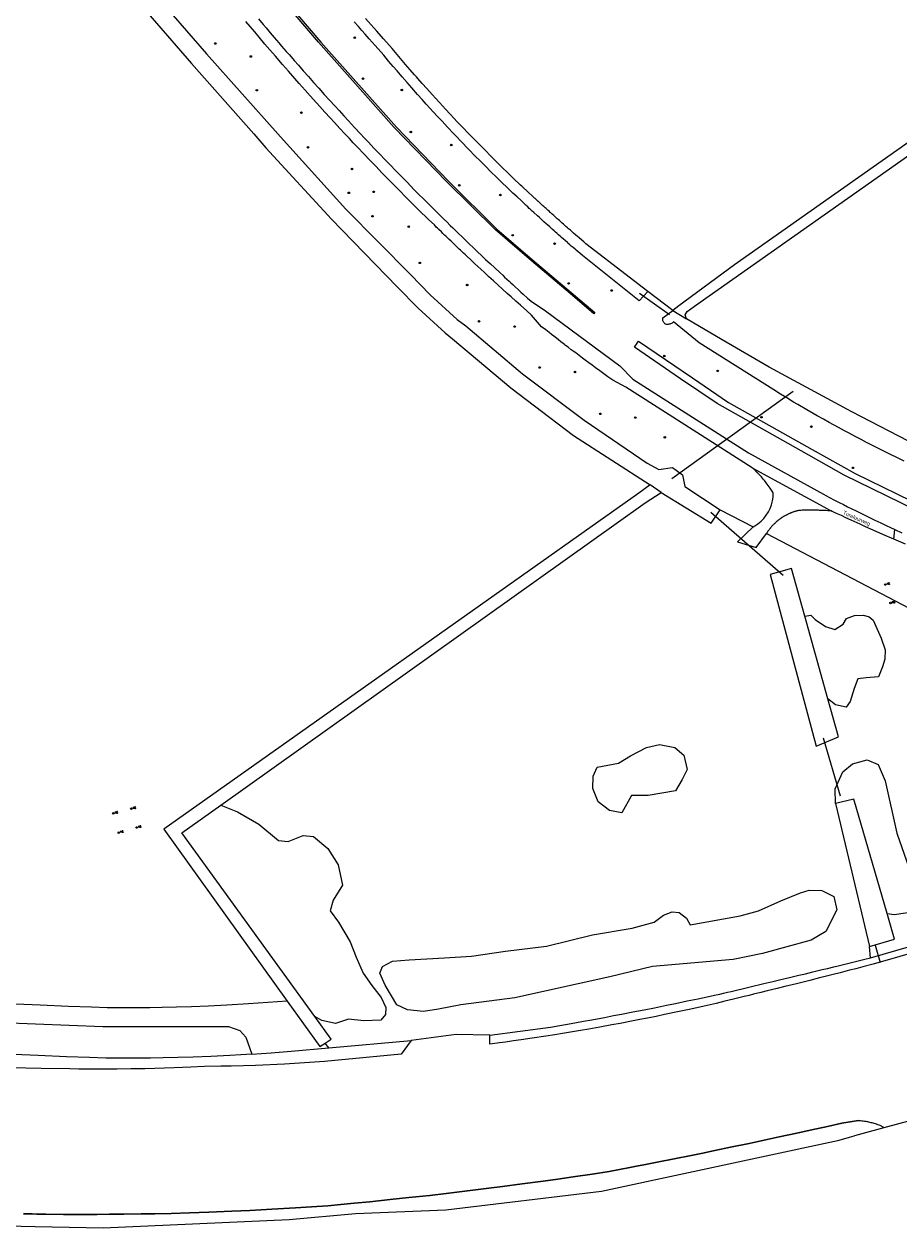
# Model space of a CAD drawing. Header units: metres. Extents: x 138165 to 154469, y 480134 to 494189.
# Tile 956 of 1056: x 152501 to 152788, y 480141 to 480536. Entities that reach past the tile are written whole.
import ezdxf

# ---------------------------------------------------------------- set-up
doc = ezdxf.new("R2010")
doc.units = ezdxf.units.M
doc.header["$LTSCALE"] = 0.001
doc.header["$MEASUREMENT"] = 0
for name, color, linetype, lineweight in [('TOP-L-duiker', 7, 'Continuous', 0), ('TOP-L-topo objecten punt', 7, 'Continuous', 0), ('TOP-L-topo objecten vlak', 7, 'Continuous', 0), ('TOP-L-water beschoeiing', 7, 'Continuous', 0), ('TOP-T-topo huisnummering naamgeving', 7, 'Continuous', 0)]:
    doc.layers.add(name, color=color, linetype=linetype, lineweight=lineweight)
doc.styles.add('Style-INTL_ISO', font='INTL_ISO.shx')
doc.styles.add('Style-STANDARD', font='STANDARD.shx')

# ---------------------------------------------------------------- blocks, each defined once
blk = doc.blocks.new('162')
at = {"layer": 'TOP-L-topo objecten punt', "color": 7, "linetype": 'Continuous', "lineweight": 0}
blk.add_circle((0, 0), 0.025, dxfattribs=at)
at = {"layer": 'TOP-L-topo objecten punt', "color": 7, "linetype": 'Continuous', "lineweight": 0, "style": 'Style-STANDARD'}
blk.add_text('HS', height=0.06, dxfattribs=at).set_placement((0.0483, 0))
blk = doc.blocks.new('24')
at = {"layer": 'TOP-L-topo objecten punt', "color": 7, "linetype": 'Continuous', "lineweight": 0}
for radius in [0.025, 0.0182, 0.0115, 0.005]:
    blk.add_circle((0, 0), radius, dxfattribs=at)

msp = doc.modelspace()

# ---------------------------------------------------------------- linework, layer by layer
at = {"layer": 'TOP-L-duiker', "flags": 128}
for points in [[(152712.45, 480440.66), (152702.6, 480447.63)], [(152713.15, 480386.97), (152753, 480415.67)], [(152725.95, 480376.02), (152749.75, 480355.37)], [(152768.52, 480282.93), (152762.95, 480301.86)], [(152779.84, 480234.11), (152781.55, 480228.35)]]:
    msp.add_lwpolyline(points, dxfattribs=at)
at = {"layer": 'TOP-L-topo objecten vlak', "flags": 128}
for points in [[(153549.13, 481027.03), (153967.65, 481321.45), (153965.58, 481324.57), (153526.27, 481015.38), (153504.44, 481000), (153140.14, 480743.32), (153004.09, 480647.47), (153000, 480644.58), (152811.48, 480511.76), (152794.8, 480500), (152733.78, 480457.01), (152715.55, 480443.61), (152713.53, 480442.12)], [(152400.65, 480708.22), (152421.8, 480681.68), (152447.29, 480650.56), (152476.53, 480615.48), (152504.58, 480582.08), (152531.25, 480551.26), (152555.7, 480522.99), (152576.07, 480500), (152580.1, 480495.45), (152601.61, 480471.97), (152623.1, 480449.79), (152630, 480442.87), (152638.89, 480434.81), (152641.29, 480432.77), (152660.36, 480416.71), (152680.95, 480401.16), (152706.07, 480384.94)], [(152717.97, 480439.38), (152717.58, 480440.69), (152718.24, 480441.76), (152720.68, 480443.48), (152800.92, 480500), (152817.45, 480511.64), (153000, 480640.23), (153004.03, 480643.07), (153055.13, 480679.06)], [(152522.98, 480617.54), (152544.06, 480592.67), (152569.96, 480562.98), (152598.13, 480530.01), (152622.85, 480502.14), (152639.92, 480484.5), (152655.84, 480468.77), (152667.53, 480458.71), (152680.16, 480448.01), (152687.95, 480441.42), (152687.62, 480441.04), (152679.84, 480447.63), (152667.2, 480458.34), (152655.39, 480468.5), (152639.34, 480484.36), (152622.17, 480502.09), (152597.37, 480530.06), (152569.19, 480563.04), (152543.29, 480592.73), (152522.17, 480617.64), (152500.92, 480643.32), (152501.34, 480643.67), (152522.98, 480617.54)], [(152535.82, 480554.82), (152560.62, 480526.23), (152583.98, 480500), (152584.83, 480499.05), (152606.3, 480475.32), (152627.51, 480453.93), (152633.93, 480447.21), (152642.82, 480439.15), (152645.6, 480437.07), (152664.2, 480421.27), (152684.47, 480406.11), (152705.13, 480391.99), (152708.92, 480389.94), (152713.42, 480390.62), (152716.69, 480388.19), (152717.51, 480384.42), (152729.07, 480376.73)], [(152739.6, 480390.51), (152698.11, 480416.9), (152693.87, 480419.22), (152692.23, 480420.39), (152690.88, 480421.36), (152689.54, 480422.34), (152688.17, 480423.34), (152687.1, 480424.12), (152686, 480424.93), (152684.83, 480425.79), (152683.93, 480426.47), (152682.78, 480427.33), (152681.67, 480428.16), (152680.89, 480428.74), (152680.23, 480429.24), (152679.15, 480430.07), (152678.38, 480430.65), (152678.03, 480430.92), (152677.53, 480431.31), (152676.8, 480431.86), (152676.07, 480432.43), (152675.33, 480433), (152674.53, 480433.62), (152673.71, 480434.26), (152672.92, 480434.88), (152671.86, 480435.71), (152670.5, 480436.78), (152667.19, 480440.58), (152665.66, 480441.92), (152663.54, 480443.8), (152662.01, 480445.16), (152660.51, 480446.51), (152659.24, 480447.65), (152657.7, 480449.05), (152656.22, 480450.39), (152654.71, 480451.77), (152653.21, 480453.14), (152652.27, 480454.01), (152651.72, 480454.51), (152650.52, 480455.62), (152649.62, 480456.46), (152648.47, 480457.53), (152647.13, 480458.78), (152646.06, 480459.79), (152645.39, 480460.41), (152644.85, 480460.93), (152643.87, 480461.85), (152643.46, 480462.24), (152642.66, 480462.99), (152641.88, 480463.74), (152641.36, 480464.23), (152640.79, 480464.78), (152640.22, 480465.32), (152639.78, 480465.74), (152639.18, 480466.32), (152638.67, 480466.81), (152638.15, 480467.31), (152637.61, 480467.83), (152636.83, 480468.59), (152636.34, 480469.06), (152635.96, 480469.42), (152635.32, 480470.15), (152633.56, 480471.77), (152632.4, 480472.91), (152631.15, 480474.14), (152629.72, 480475.54), (152627.97, 480477.28), (152626.96, 480478.29), (152625.68, 480479.57), (152624.22, 480481.04), (152622.99, 480482.29), (152620.72, 480484.6), (152618.23, 480487.15), (152616.11, 480489.34), (152614.35, 480491.16), (152611.93, 480493.7), (152610.28, 480495.43), (152608.72, 480497.09), (152607.44, 480498.45), (152605.99, 480500), (152604.36, 480501.75), (152602.55, 480503.71), (152601.15, 480505.23), (152599.43, 480507.11), (152597.8, 480508.91), (152596.64, 480510.18), (152594.64, 480512.41), (152592.98, 480514.27), (152591.03, 480516.46), (152589.54, 480518.15), (152587.47, 480520.5), (152585.52, 480522.74), (152583.18, 480525.44), (152581.38, 480527.54), (152579.77, 480529.43), (152577.88, 480531.66), (152576.39, 480533.43), (152574.89, 480535.21), (152573.53, 480536.85)], [(152577.62, 480537.68), (152579.14, 480535.87), (152580.14, 480534.7), (152581.47, 480533.13), (152582.81, 480531.57), (152584.3, 480529.83), (152585.24, 480528.73), (152586.73, 480527.01), (152587.77, 480525.83), (152589.3, 480524.07), (152590.71, 480522.46), (152592.34, 480520.6), (152594, 480518.73), (152595.73, 480516.79), (152597.41, 480514.91), (152599.21, 480512.92), (152600.96, 480510.98), (152602.64, 480509.14), (152604.05, 480507.59), (152605.66, 480505.84), (152607.12, 480504.26), (152609.13, 480502.1), (152611.09, 480500), (152612.33, 480498.68), (152613.72, 480497.21), (152614.56, 480496.32), (152615.5, 480495.34), (152616.8, 480493.97), (152617.74, 480492.99), (152618.77, 480491.91), (152619.62, 480491.02), (152621.14, 480489.45), (152622.32, 480488.23), (152623.36, 480487.16), (152625.04, 480485.44), (152626.35, 480484.1), (152627.45, 480482.99), (152628.86, 480481.56), (152630.27, 480480.14), (152631.65, 480478.76), (152633.39, 480477.02), (152636.97, 480473.47), (152638.32, 480472.14), (152639.38, 480471.1), (152640.54, 480469.97), (152641.36, 480469.17), (152642.62, 480467.94), (152642.95, 480467.63), (152643.26, 480467.33), (152644.42, 480466.2), (152645.79, 480464.89), (152646.86, 480463.86), (152648.07, 480462.71), (152649.39, 480461.45), (152650.91, 480460.01), (152652.14, 480458.85), (152653.69, 480457.39), (152655.02, 480456.15), (152656.78, 480454.51), (152657.73, 480453.63), (152658.35, 480453.05), (152659.1, 480452.35), (152659.84, 480451.68), (152660.43, 480451.13), (152661.02, 480450.59), (152661.84, 480449.84), (152662.75, 480449.01), (152663.7, 480448.14), (152664.42, 480447.48), (152665.86, 480446.18), (152667.04, 480445.11), (152671.82, 480441.99), (152696.17, 480423.98), (152700.4, 480419.6), (152738.3, 480395.42), (152762.95, 480381.84), (152763.71, 480381.44), (152764.86, 480380.84), (152766.53, 480379.97), (152768.13, 480379.14), (152769.45, 480378.47), (152770.83, 480377.77), (152772.23, 480377.07), (152773.62, 480376.37), (152775.17, 480375.61), (152777.82, 480374.32), (152779.8, 480373.37), (152781.7, 480372.47), (152782.84, 480371.93), (152783.73, 480371.52), (152784.67, 480371.08), (152786.32, 480370.33)], [(152705.37, 480448.29), (152702.49, 480445.25), (152683.9, 480460.09), (152682.99, 480460.87), (152682.5, 480461.28), (152681.87, 480461.82), (152681.46, 480462.17), (152680.86, 480462.69), (152680.24, 480463.22), (152679.74, 480463.66), (152679.13, 480464.19), (152678.98, 480464.32), (152678.29, 480464.92), (152677.61, 480465.52), (152677.14, 480465.92), (152676.75, 480466.26), (152676.05, 480466.88), (152675.78, 480467.13), (152675.48, 480467.39), (152675.07, 480467.76), (152674.58, 480468.18), (152673.94, 480468.76), (152673.15, 480469.46), (152672.54, 480470.01), (152671.96, 480470.53), (152671.24, 480471.18), (152670.71, 480471.66), (152669.76, 480472.52), (152669.13, 480473.1), (152667.94, 480474.19), (152667.45, 480474.63), (152666.79, 480475.25), (152666.45, 480475.56), (152665.93, 480476.05), (152665.41, 480476.53), (152663.74, 480478.09), (152662.46, 480479.29), (152661.09, 480480.59), (152658.97, 480482.62), (152657.71, 480483.84), (152655.78, 480485.71), (152653.77, 480487.68), (152652.15, 480489.29), (152650.35, 480491.09), (152648.75, 480492.71), (152646.67, 480494.82), (152643.97, 480497.61), (152642.54, 480499.11), (152641.69, 480500), (152639.6, 480502.21), (152637.84, 480504.09), (152636.58, 480505.45), (152634.82, 480507.36), (152633.94, 480508.32), (152632.68, 480509.71), (152631.3, 480511.24), (152629.8, 480512.92), (152627.94, 480515.02), (152626.35, 480516.84), (152624.75, 480518.67), (152623.07, 480520.62), (152621.84, 480522.06), (152620.33, 480523.84), (152618.72, 480525.76), (152618.7, 480525.78), (152615.95, 480528.91), (152613.99, 480531.13), (152612.67, 480532.63), (152611.58, 480533.86), (152610.47, 480535.13), (152609.05, 480536.74)], [(152705.37, 480448.29), (152685.05, 480463.97), (152684.35, 480464.57), (152683.63, 480465.18), (152682.83, 480465.87), (152682.26, 480466.35), (152681.73, 480466.82), (152681, 480467.45), (152680.26, 480468.09), (152679.93, 480468.38), (152679.34, 480468.9), (152678.96, 480469.23), (152678.45, 480469.67), (152677.97, 480470.1), (152677.62, 480470.4), (152677.21, 480470.76), (152676.65, 480471.26), (152676.33, 480471.55), (152675.97, 480471.86), (152675.63, 480472.17), (152675.03, 480472.71), (152674.45, 480473.22), (152673.94, 480473.68), (152673.49, 480474.09), (152673.32, 480474.23), (152673.05, 480474.48), (152672.67, 480474.82), (152672.27, 480475.18), (152671.94, 480475.49), (152671.67, 480475.73), (152671.39, 480475.98), (152671.17, 480476.18), (152670.93, 480476.4), (152670.7, 480476.61), (152670.3, 480476.98), (152670.14, 480477.13), (152670.03, 480477.23), (152669.89, 480477.36), (152669.76, 480477.48), (152669.65, 480477.57), (152669.55, 480477.67), (152669.41, 480477.79), (152669.31, 480477.88), (152669.27, 480477.92), (152669.11, 480478.07), (152668.93, 480478.24), (152668.77, 480478.39), (152668.58, 480478.56), (152668.38, 480478.74), (152668.19, 480478.92), (152667.98, 480479.11), (152665.61, 480481.32), (152664.59, 480482.28), (152664.33, 480482.52), (152664.05, 480482.79), (152663.62, 480483.2), (152663.37, 480483.43), (152661.43, 480485.28), (152659.6, 480487.04), (152657.38, 480489.2), (152655.46, 480491.08), (152653.75, 480492.78), (152652.04, 480494.49), (152649.88, 480496.68), (152648.56, 480498.03), (152646.64, 480500), (152644.43, 480502.3), (152642.85, 480503.96), (152641.75, 480505.13), (152640.48, 480506.49), (152639, 480508.07), (152637.01, 480510.23), (152634.56, 480512.92), (152632.85, 480514.82), (152631.32, 480516.53), (152629.87, 480518.17), (152629.46, 480518.64), (152628.83, 480519.35), (152627.41, 480520.98), (152625.9, 480522.72), (152624.22, 480524.69), (152623.07, 480526.04), (152621.45, 480527.96), (152621.43, 480527.98), (152618.69, 480531.1), (152616.41, 480533.68), (152612.77, 480537.82)], [(152713.53, 480442.12), (152705.37, 480448.29)], [(152789.42, 480392.74), (152786.99, 480393.9), (152784.89, 480394.92), (152781.39, 480396.64), (152779.18, 480397.75), (152777.06, 480398.84), (152775.28, 480399.75), (152773.6, 480400.63), (152771.33, 480401.83), (152769.82, 480402.64), (152767.82, 480403.72), (152764.76, 480405.4), (152762.9, 480406.43), (152760.9, 480407.56), (152759.5, 480408.35), (152757.52, 480409.5), (152754.52, 480411.25), (152753.12, 480412.08), (152750.87, 480413.42), (152748.82, 480414.67), (152746.6, 480416.03), (152722.21, 480431.48), (152713.7, 480438.34), (152713.49, 480438.14), (152713.27, 480437.97), (152713.04, 480437.83), (152712.79, 480437.71), (152712.52, 480437.61), (152712.26, 480437.55), (152711.98, 480437.51), (152711.7, 480437.51), (152711.42, 480437.53), (152711.25, 480437.55), (152711.08, 480437.64), (152710.93, 480437.75), (152710.78, 480437.88), (152710.65, 480438.01), (152710.53, 480438.16), (152710.43, 480438.33), (152710.35, 480438.5), (152710.29, 480438.68), (152710.24, 480438.86), (152710.21, 480439.05), (152710.21, 480439.24), (152710.22, 480439.43), (152710.26, 480439.62), (152710.29, 480439.73), (152713.53, 480442.12)], [(152713.53, 480442.12), (152717.97, 480439.38)], [(152793.73, 480397.76), (152772.21, 480408.83), (152745.11, 480423.49), (152729.76, 480432.42), (152717.97, 480439.38)], [(152700.93, 480430.03), (152702.32, 480432.06), (152719.97, 480419.96), (152731.83, 480411.95), (152759.24, 480396.51), (152773.31, 480388.61), (152796.2, 480377.48), (152822.37, 480366.41), (152836.36, 480361.58), (152851.83, 480356.93), (152867.43, 480352.65), (152885.23, 480348.75), (152901.52, 480345.6), (152925.56, 480342.08), (152957.43, 480339.06), (152980.58, 480337.8), (153012.79, 480337.92), (153036.05, 480339.68), (153061.35, 480342.71), (153087.26, 480347.23), (153116.73, 480354.29)], [(153116.02, 480353.47), (153086.36, 480346.37), (153060.22, 480341.8), (153034.73, 480338.76), (153011.24, 480336.98), (152978.77, 480336.85), (152955.42, 480338.12), (152923.37, 480341.16), (152899.14, 480344.71), (152882.71, 480347.89), (152864.76, 480351.82), (152849.02, 480356.13), (152833.42, 480360.83), (152819.23, 480365.73), (152792.83, 480376.89), (152769.74, 480388.12), (152755.57, 480396.08), (152728.02, 480411.6), (152716.01, 480419.7), (152700.93, 480430.03)], [(152739.6, 480390.51), (152765.51, 480376.38)], [(152739.86, 480371.21), (152740.38, 480371.5), (152741.45, 480372.21), (152742.45, 480373.03), (152743.35, 480373.95), (152744.15, 480374.97), (152744.85, 480376.06), (152745.42, 480377.21), (152745.87, 480378.42), (152746.19, 480379.67), (152746.38, 480380.95), (152746.44, 480382.24), (152746.28, 480382.51), (152746.06, 480382.86), (152745.66, 480383.48), (152745.4, 480383.88), (152745.09, 480384.33), (152744.83, 480384.7), (152744.52, 480385.12), (152744.17, 480385.59), (152743.89, 480385.96), (152743.58, 480386.34), (152743.19, 480386.82), (152742.87, 480387.2), (152742.59, 480387.52), (152742.2, 480387.95), (152741.85, 480388.33), (152741.6, 480388.59), (152741.09, 480389.11), (152740.49, 480389.7), (152740.1, 480390.07), (152739.6, 480390.51)], [(152706.07, 480384.94), (152702.36, 480382.17), (152546.63, 480272.05), (152587.07, 480215.72)], [(152565.3, 480279.96), (152704.44, 480379), (152709.73, 480382.44)], [(152709.73, 480382.44), (152706.07, 480384.94)], [(152709.73, 480382.44), (152726.12, 480372.41), (152729.07, 480376.73)], [(152729.07, 480376.73), (152739.86, 480371.21)], [(152765.51, 480376.38), (152764.82, 480376.42), (152764.33, 480376.46), (152763.78, 480376.49), (152763.42, 480376.51), (152763.01, 480376.53), (152762.67, 480376.54), (152762.36, 480376.56), (152761.92, 480376.57), (152761.6, 480376.58), (152761.34, 480376.59), (152761.06, 480376.6), (152760.69, 480376.61), (152760.35, 480376.62), (152759.74, 480376.63), (152759.23, 480376.63), (152758.77, 480376.63), (152758.42, 480376.63), (152757.8, 480376.63), (152757.29, 480376.62), (152756.66, 480376.61), (152756.24, 480376.6), (152755.94, 480376.6), (152755.48, 480376.58), (152755.06, 480376.57), (152754.92, 480376.54), (152754.75, 480376.5), (152754.47, 480376.43), (152754.25, 480376.38), (152754.08, 480376.34), (152753.94, 480376.3), (152753.82, 480376.26), (152753.7, 480376.23), (152753.63, 480376.21), (152753.45, 480376.15), (152753.27, 480376.1), (152753.13, 480376.05), (152752.89, 480375.97), (152752.72, 480375.91), (152752.57, 480375.85), (152752.47, 480375.81), (152752.35, 480375.77), (152752.27, 480375.73), (152752.18, 480375.7), (152752.11, 480375.67), (152751.99, 480375.62), (152751.86, 480375.57), (152751.75, 480375.52), (152751.6, 480375.45), (152751.51, 480375.41), (152751.38, 480375.35), (152751.31, 480375.32), (152751.15, 480375.24), (152750.98, 480375.16), (152750.88, 480375.11), (152750.73, 480375.03), (152750.67, 480375), (152750.56, 480374.94), (152750.49, 480374.9), (152750.43, 480374.87), (152750.27, 480374.78), (152750.12, 480374.7), (152750, 480374.63), (152749.87, 480374.55), (152749.7, 480374.45), (152749.53, 480374.34), (152749.43, 480374.28), (152749.32, 480374.21), (152749.22, 480374.14), (152749.13, 480374.08), (152749.02, 480374.01), (152748.95, 480373.96), (152748.85, 480373.89), (152748.72, 480373.8), (152748.57, 480373.69), (152748.44, 480373.59), (152748.3, 480373.49), (152748.18, 480373.39), (152748.08, 480373.31), (152747.95, 480373.21), (152747.84, 480373.12), (152747.77, 480373.06), (152747.7, 480373), (152747.64, 480372.95), (152747.57, 480372.9), (152747.44, 480372.78), (152747.28, 480372.64), (152747.15, 480372.52), (152747.04, 480372.41), (152746.92, 480372.3), (152746.82, 480372.2), (152746.74, 480372.12), (152746.64, 480372.03), (152746.49, 480371.88), (152746.42, 480371.81), (152746.37, 480371.76), (152746.32, 480371.7), (152746.21, 480371.58), (152746.1, 480371.46), (152745.99, 480371.34), (152745.91, 480371.25), (152745.76, 480371.08), (152745.68, 480370.98), (152745.61, 480370.89), (152745.51, 480370.77), (152745.43, 480370.68), (152745.36, 480370.59), (152745.29, 480370.5), (152745.24, 480370.44), (152745.19, 480370.37), (152745.09, 480370.23), (152744.88, 480369.94), (152744.8, 480369.83), (152744.71, 480369.71), (152744.63, 480369.58), (152744.55, 480369.47), (152744.48, 480369.36), (152744.42, 480369.27), (152744.36, 480369.17), (152744.32, 480369.1), (152744.26, 480369.01), (152744.21, 480368.94)], [(152785.96, 480367.13), (152782.36, 480368.7), (152779.2, 480370.11), (152776.77, 480371.19), (152774.95, 480372.02), (152772.03, 480373.35), (152770.29, 480374.15), (152768.81, 480374.84), (152767.19, 480375.59), (152766.74, 480375.8), (152766.47, 480375.92), (152766.28, 480376.01), (152766.06, 480376.12), (152765.78, 480376.25), (152765.51, 480376.38)], [(152739.86, 480371.21), (152734.77, 480366.31), (152740.91, 480364.36), (152744.21, 480368.94)], [(152785.96, 480367.13), (152786.32, 480370.33)], [(152786.32, 480370.33), (152788.66, 480369.26)], [(152744.21, 480368.94), (152795.86, 480342)], [(152789.81, 480365.47), (152785.96, 480367.13)], [(152756.79, 480341.88), (152752.42, 480357.53), (152745.41, 480355.53), (152760.52, 480299.31), (152767.83, 480302.34), (152764.36, 480314.79)], [(152756.79, 480341.88), (152758.8, 480342.19), (152760.2, 480340.79), (152763.61, 480338.49), (152766.71, 480337.49), (152769.42, 480339.28), (152770.46, 480341.09), (152773.1, 480342.06), (152776.02, 480342.27), (152777.96, 480341.71), (152779.28, 480340.53), (152781.85, 480334.7), (152783.16, 480330.81), (152783.02, 480327.76), (152782.26, 480325.33), (152781.01, 480322.06), (152776.92, 480321.65), (152774.22, 480321.38), (152773.02, 480318.18), (152771.71, 480313.97), (152770.41, 480312.07), (152766.91, 480312.87), (152764.36, 480314.79)], [(152764.36, 480314.79), (152756.79, 480341.88)], [(152688.72, 480292.37), (152695.73, 480293.67), (152699.63, 480296.17), (152704.93, 480298.88), (152709.14, 480299.78), (152714.14, 480298.88), (152717.14, 480296.37), (152718.24, 480291.67), (152716.64, 480288.37), (152714.44, 480284.66), (152705.43, 480283.06), (152699.93, 480283.16), (152696.83, 480277.46), (152692.72, 480278.16), (152689.02, 480281.06), (152687.32, 480285.36), (152687.42, 480289.47), (152688.72, 480292.37)], [(152766.92, 480280.44), (152766.74, 480285.34), (152769.29, 480290.85), (152772.4, 480293.54), (152777.21, 480294.82), (152780.89, 480293.26), (152783.16, 480287.88), (152786.98, 480270.76), (152791.65, 480257.31), (152796.18, 480248.54), (152794.28, 480245.32)], [(152985.79, 480287.18), (152779.27, 480227.8), (152775.8, 480226.91), (152773.56, 480226.34), (152771.51, 480225.81), (152768.45, 480225.03), (152766.14, 480224.45), (152763.93, 480223.89), (152761.63, 480223.31), (152758.48, 480222.52), (152756.26, 480221.97), (152754.1, 480221.43), (152750.29, 480220.49), (152747.71, 480219.85), (152744.48, 480219.06), (152742.37, 480218.54), (152739.97, 480217.96), (152738.51, 480217.6), (152736.95, 480217.22), (152735.59, 480216.89), (152733.42, 480216.37), (152731.99, 480216.02), (152730.55, 480215.67), (152727.7, 480214.99), (152723.81, 480214.1), (152719.39, 480213.12), (152715.57, 480212.29), (152710.76, 480211.28), (152708.09, 480210.73), (152705.26, 480210.16), (152702.72, 480209.65), (152700.02, 480209.13), (152696.29, 480208.42), (152693.51, 480207.9), (152689.6, 480207.19), (152685.95, 480206.55), (152683.3, 480206.09), (152680.65, 480205.65), (152677.31, 480205.1), (152674.84, 480204.71), (152671.91, 480204.25), (152667.38, 480203.56), (152663.83, 480203.04), (152661.24, 480202.67), (152658.66, 480202.31), (152656.67, 480202.04), (152653.47, 480201.62), (152653.51, 480204.55)], [(152778.4, 480229.94), (152975.79, 480287.04)], [(152596.11, 480210.7), (152552.49, 480270.84), (152565.3, 480279.96)], [(152565.3, 480279.96), (152570.71, 480277.8), (152577.72, 480273.7), (152584.22, 480268.39), (152587.33, 480268.09), (152592.33, 480269.99), (152595.73, 480269.69), (152600.33, 480265.79), (152603.74, 480260.39), (152605.19, 480253.71), (152602.09, 480248.81), (152601.19, 480245.3), (152603.88, 480241.57), (152607.69, 480235.17), (152609.65, 480230.13), (152611.96, 480224.92), (152614.76, 480220.82), (152617.86, 480216.92), (152619.36, 480213.61), (152619.26, 480211.31), (152617.76, 480209.51), (152612.16, 480209.21), (152607.15, 480209.81), (152602.85, 480208.41), (152598.45, 480209.41), (152596.11, 480210.7)], [(152783.83, 480244.42), (152772.93, 480281.95), (152766.92, 480280.44)], [(152766.92, 480280.44), (152777.99, 480233.64)], [(152617.39, 480224.85), (152618.35, 480227.06), (152621.55, 480228.86), (152627.05, 480229.26), (152638.66, 480229.86), (152647.47, 480230.46), (152658.61, 480232.06), (152672.06, 480233.76), (152687.2, 480237.44), (152700.21, 480239.64), (152707.42, 480241.62), (152710.45, 480243.89), (152713.27, 480245), (152715.62, 480244.8), (152718.02, 480242.93), (152719.22, 480240.73), (152735.64, 480243.63), (152741.58, 480245.26), (152748.98, 480248.56), (152755.39, 480251.16), (152758.29, 480252.06), (152762.39, 480251.96), (152766.29, 480249.96), (152767.3, 480245.66), (152763.69, 480238.55), (152758.89, 480235.75), (152742.97, 480231.32), (152733.35, 480229.34), (152706.88, 480227.07), (152692.87, 480223.68), (152661.75, 480216.77), (152644, 480214.51), (152636.68, 480213.12), (152631.78, 480212.32), (152626.47, 480212.82), (152622.97, 480214.52), (152619.17, 480220.92), (152617.39, 480224.85)], [(152777.99, 480233.64), (152786.27, 480236.01), (152783.83, 480244.42)], [(152783.83, 480244.42), (152786.13, 480244.15), (152794.28, 480245.32)], [(152778.4, 480229.94), (152777.99, 480233.64)], [(152653.51, 480204.55), (152673.43, 480207.13), (152681.36, 480208.57), (152684.28, 480209.1), (152686.95, 480209.6), (152691.09, 480210.37), (152694.11, 480210.95), (152696.69, 480211.44), (152700.42, 480212.16), (152704.13, 480212.89), (152707.5, 480213.57), (152711.5, 480214.37), (152714.43, 480214.97), (152718.25, 480215.76), (152721.89, 480216.52), (152727.15, 480217.64), (152728.9, 480218.05), (152730.2, 480218.35), (152731.43, 480218.64), (152732.64, 480218.92), (152734.39, 480219.33), (152736.66, 480219.86), (152738.86, 480220.38), (152743.35, 480221.44), (152746.28, 480222.14), (152749, 480222.78), (152752.24, 480223.56), (152754.82, 480224.18), (152757, 480224.71), (152759.42, 480225.29), (152762.48, 480226.03), (152764.24, 480226.46), (152766.35, 480226.97), (152767.71, 480227.31), (152769.95, 480227.85), (152771.3, 480228.19), (152773.39, 480228.7), (152775.16, 480229.14), (152776.5, 480229.47), (152778.4, 480229.94)], [(152364.89, 480211.13), (152367.38, 480211.81), (152368.94, 480212.73), (152369.69, 480214.19), (152370.68, 480217.32), (152371.87, 480218.91), (152373.38, 480219.47), (152388.97, 480217.08), (152403.45, 480215.46), (152437.24, 480211.78), (152471.27, 480209.58), (152526.6, 480207.37), (152567.79, 480207.42), (152571.54, 480206.13), (152573.48, 480203.86), (152575.45, 480198.33)], [(152587.07, 480215.72), (152574.33, 480214.81), (152567.3, 480214.39), (152561.24, 480214.08), (152555.67, 480213.86), (152550.78, 480213.71), (152546.08, 480213.6), (152541.97, 480213.53), (152538.08, 480213.5), (152535.01, 480213.49), (152531.94, 480213.5), (152527.97, 480213.53), (152522.84, 480213.7), (152515.28, 480213.98), (152506.07, 480214.35), (152498.11, 480214.71)], [(152587.07, 480215.72), (152597.76, 480200.83), (152599.52, 480201.94)], [(152599.52, 480201.94), (152601.53, 480203.23), (152596.11, 480210.7)], [(152653.51, 480204.55), (152642.47, 480204.73), (152627.68, 480202.78)], [(152627.68, 480202.78), (152624.41, 480198.37), (152599.27, 480195.97), (152586.15, 480195.05), (152576.61, 480194.59), (152568.67, 480194.36), (152565.34, 480194.36), (152559.88, 480194.34), (152555.43, 480194.1), (152549.97, 480193.86), (152543.65, 480193.64), (152540.34, 480193.55), (152535.74, 480193.47), (152531.32, 480193.41), (152530.01, 480193.41), (152527.74, 480193.4), (152523.62, 480193.42), (152521.66, 480193.43), (152519.98, 480193.44), (152518.72, 480193.46), (152515.76, 480193.49), (152506.34, 480193.66), (152501.3, 480193.79), (152494.58, 480193.99)], [(152575.45, 480198.33), (152581.83, 480198.8), (152588.33, 480199.34), (152600.7, 480200.42)], [(152600.7, 480200.42), (152599.52, 480201.94)], [(152600.7, 480200.42), (152627.68, 480202.78)], [(152575.45, 480198.33), (152568.21, 480197.9), (152561.98, 480197.59), (152556.26, 480197.36), (152551.23, 480197.21), (152546.4, 480197.09), (152542.17, 480197.03), (152538.18, 480196.99), (152535.02, 480196.98), (152531.86, 480196.99), (152527.62, 480197.02), (152522.25, 480197.2), (152514.64, 480197.48), (152505.37, 480197.86), (152497.36, 480198.22)], [(152782.84, 480174.26), (152809.56, 480181.55)], [(152500.6, 480146), (152503.46, 480145.95), (152504.98, 480145.93), (152507.9, 480145.89), (152513.73, 480145.83), (152520.02, 480145.81), (152524.73, 480145.82), (152528.78, 480145.84), (152533.5, 480145.88), (152539.11, 480145.95), (152543.6, 480146.04), (152549.01, 480146.16), (152555.05, 480146.33), (152561.32, 480146.54), (152568.95, 480146.84), (152574.8, 480147.11), (152582.04, 480147.48), (152589.76, 480147.93), (152594.98, 480148.27), (152600.34, 480148.64), (152604.69, 480149.04), (152609.07, 480149.46), (152614.14, 480149.96), (152620.85, 480150.65), (152626.98, 480151.3), (152633.78, 480152.05), (152639.22, 480152.68), (152644.41, 480153.29), (152653.23, 480154.38), (152657.62, 480154.94), (152664.11, 480155.79), (152670.95, 480156.72), (152675.85, 480157.4), (152680.85, 480158.11), (152687.06, 480159.02), (152692.62, 480159.86), (152699.45, 480161.17), (152702.21, 480161.71), (152704.03, 480162.07), (152708.34, 480162.92), (152714, 480164.04), (152719.56, 480165.16), (152722.8, 480165.82), (152727.32, 480166.75), (152732.41, 480167.8), (152738.54, 480169.09), (152744.43, 480170.34), (152748.36, 480171.18), (152754.23, 480172.45), (152758.53, 480173.4), (152764.28, 480174.67), (152768.96, 480175.71), (152774.46, 480176.6), (152774.65, 480176.59), (152774.82, 480176.57), (152775.09, 480176.55), (152775.51, 480176.51), (152775.9, 480176.46), (152776.43, 480176.38), (152776.8, 480176.32), (152777.14, 480176.26), (152777.38, 480176.22), (152777.71, 480176.15), (152778.01, 480176.08), (152778.44, 480175.98), (152778.83, 480175.88), (152779.13, 480175.8), (152779.5, 480175.69), (152779.85, 480175.58), (152780.17, 480175.47), (152780.7, 480175.29), (152781.13, 480175.13), (152781.39, 480175.03), (152781.59, 480174.94), (152781.84, 480174.82), (152782, 480174.74), (152782.17, 480174.64), (152782.35, 480174.55), (152782.64, 480174.38), (152782.84, 480174.26)], [(152458.82, 480142.95), (152504.43, 480141.85), (152526.69, 480141.38), (152587.69, 480144.15), (152609.48, 480146.15), (152639.1, 480147.34), (152690.1, 480153.38), (152768.11, 480170.17), (152771.51, 480171.14), (152772.96, 480171.56), (152773.21, 480171.63), (152773.27, 480171.65), (152782.84, 480174.26)]]:
    msp.add_lwpolyline(points, dxfattribs=at)
at = {"layer": 'TOP-L-water beschoeiing', "flags": 128}
for points in [[(152985.79, 480287.18), (152779.27, 480227.8)], [(152779.27, 480227.8), (152775.8, 480226.91), (152773.56, 480226.34), (152771.51, 480225.81), (152768.45, 480225.03), (152766.14, 480224.45), (152763.93, 480223.89), (152761.63, 480223.31), (152758.48, 480222.52), (152756.26, 480221.97), (152754.1, 480221.43), (152750.29, 480220.49), (152747.71, 480219.85), (152744.48, 480219.06), (152742.37, 480218.54), (152739.97, 480217.96), (152738.51, 480217.6), (152736.95, 480217.22), (152735.59, 480216.89), (152733.42, 480216.37), (152731.99, 480216.02), (152730.55, 480215.67), (152727.7, 480214.99)], [(152727.7, 480214.99), (152723.81, 480214.1), (152719.39, 480213.12), (152715.57, 480212.29), (152710.76, 480211.28), (152708.09, 480210.73), (152705.26, 480210.16), (152702.72, 480209.65), (152700.02, 480209.13), (152696.29, 480208.42), (152693.51, 480207.9), (152689.6, 480207.19), (152685.95, 480206.55), (152683.3, 480206.09), (152680.65, 480205.65), (152677.31, 480205.1), (152674.84, 480204.71), (152671.91, 480204.25), (152667.38, 480203.56), (152663.83, 480203.04), (152661.24, 480202.67), (152658.66, 480202.31), (152656.67, 480202.04), (152653.47, 480201.62)], [(152527.74, 480193.4), (152523.62, 480193.42), (152521.66, 480193.43), (152519.98, 480193.44), (152518.72, 480193.46), (152515.76, 480193.49), (152506.34, 480193.66), (152501.3, 480193.79), (152494.58, 480193.99), (152485.3, 480194.34), (152478.21, 480194.67), (152468.66, 480195.19), (152462.63, 480195.56), (152456.44, 480195.98), (152450.09, 480196.45), (152444.7, 480196.87), (152437.02, 480197.53), (152432.86, 480197.91), (152428.24, 480198.35), (152420.55, 480199.13), (152416.48, 480199.57), (152413.07, 480199.95), (152406.9, 480200.66)], [(152627.68, 480202.78), (152624.41, 480198.37), (152599.27, 480195.97), (152586.15, 480195.05), (152576.61, 480194.59), (152568.67, 480194.36), (152565.34, 480194.36), (152559.88, 480194.34), (152555.43, 480194.1), (152549.97, 480193.86), (152543.65, 480193.64), (152540.34, 480193.55), (152535.74, 480193.47), (152531.32, 480193.41), (152530.01, 480193.41), (152527.74, 480193.4)], [(152774.46, 480176.6), (152768.96, 480175.71)], [(152774.46, 480176.6), (152774.65, 480176.59), (152774.82, 480176.57), (152775.09, 480176.55), (152775.51, 480176.51), (152775.9, 480176.46), (152776.43, 480176.38), (152776.8, 480176.32), (152777.14, 480176.26), (152777.38, 480176.22), (152777.71, 480176.15), (152778.01, 480176.08), (152778.44, 480175.98), (152778.83, 480175.88), (152779.13, 480175.8), (152779.5, 480175.69), (152779.85, 480175.58), (152780.17, 480175.47), (152780.7, 480175.29), (152781.13, 480175.13), (152781.39, 480175.03)], [(152768.96, 480175.71), (152764.28, 480174.67), (152758.53, 480173.4), (152754.23, 480172.45), (152748.36, 480171.18), (152744.43, 480170.34), (152738.54, 480169.09), (152732.41, 480167.8), (152727.32, 480166.75), (152722.8, 480165.82), (152719.56, 480165.16), (152714, 480164.04), (152708.34, 480162.92), (152704.03, 480162.07), (152702.21, 480161.71), (152699.45, 480161.17), (152692.62, 480159.86)], [(152781.39, 480175.03), (152781.59, 480174.94), (152781.84, 480174.82), (152782, 480174.74), (152782.17, 480174.64), (152782.35, 480174.55), (152782.64, 480174.38), (152782.84, 480174.26)], [(152692.62, 480159.86), (152687.06, 480159.02), (152680.85, 480158.11), (152675.85, 480157.4), (152670.95, 480156.72), (152664.11, 480155.79), (152657.62, 480154.94), (152653.23, 480154.38), (152644.41, 480153.29), (152639.22, 480152.68), (152633.78, 480152.05), (152626.98, 480151.3), (152620.85, 480150.65), (152614.14, 480149.96), (152609.07, 480149.46), (152604.69, 480149.04), (152600.34, 480148.64)], [(152600.34, 480148.64), (152594.98, 480148.27), (152589.76, 480147.93), (152582.04, 480147.48), (152574.8, 480147.11), (152568.95, 480146.84), (152561.32, 480146.54), (152555.05, 480146.33), (152549.01, 480146.16), (152543.6, 480146.04), (152539.11, 480145.95), (152533.5, 480145.88), (152528.78, 480145.84), (152524.73, 480145.82), (152520.02, 480145.81), (152513.73, 480145.83), (152507.9, 480145.89), (152504.98, 480145.93), (152503.46, 480145.95), (152500.6, 480146)]]:
    msp.add_lwpolyline(points, dxfattribs=at)

# ---------------------------------------------------------------- block references
at = {"layer": 'TOP-L-topo objecten punt', "xscale": 10, "yscale": 10, "zscale": 10}
for name, p in [('24', (152609.22, 480531.53)), ('24', (152563.48, 480529.59)), ('24', (152575.12, 480525.34)), ('24', (152611.91, 480518.07)), ('24', (152577.09, 480514.28)), ('24', (152624.64, 480514.37)), ('24', (152591.71, 480506.91)), ('24', (152627.6, 480500.61)), ('24', (152640.88, 480496.3)), ('24', (152593.86, 480495.59)), ('24', (152608.3, 480488.49)), ('24', (152607.28, 480480.64)), ('24', (152615.45, 480480.99)), ('24', (152643.49, 480483.11)), ('24', (152656.97, 480479.93)), ('24', (152615.04, 480472.99)), ('24', (152626.93, 480469.53)), ('24', (152661.01, 480466.76)), ('24', (152674.76, 480463.99)), ('24', (152630.56, 480457.69)), ('24', (152646.07, 480450.43)), ('24', (152679.36, 480450.95)), ('24', (152693.48, 480448.63)), ('24', (152649.96, 480438.56)), ('24', (152661.64, 480436.82)), ('24', (152710.74, 480427.16)), ('24', (152669.83, 480423.39)), ('24', (152681.43, 480421.91)), ('24', (152728.22, 480422.29)), ('24', (152689.71, 480408.21)), ('24', (152701.22, 480406.99)), ('24', (152742.62, 480407.1)), ('24', (152758.97, 480403.99)), ('24', (152710.9, 480400.51)), ('24', (152772.58, 480390.52)), ('162', (152783.2, 480352.26)), ('162', (152784.91, 480346.19)), ('162', (152535.94, 480278.79)), ('162', (152530.02, 480277.26)), ('162', (152531.82, 480270.94)), ('162', (152537.7, 480272.62))]:
    msp.add_blockref(name, p, dxfattribs=at)

# ---------------------------------------------------------------- texts
at = {"layer": 'TOP-T-topo huisnummering naamgeving', "style": 'Style-INTL_ISO'}
msp.add_text('Tureluurweg', height=1.25, rotation=336.1, dxfattribs=at).set_placement((152769.2, 480375.38))

doc.saveas('drawing.dxf')
